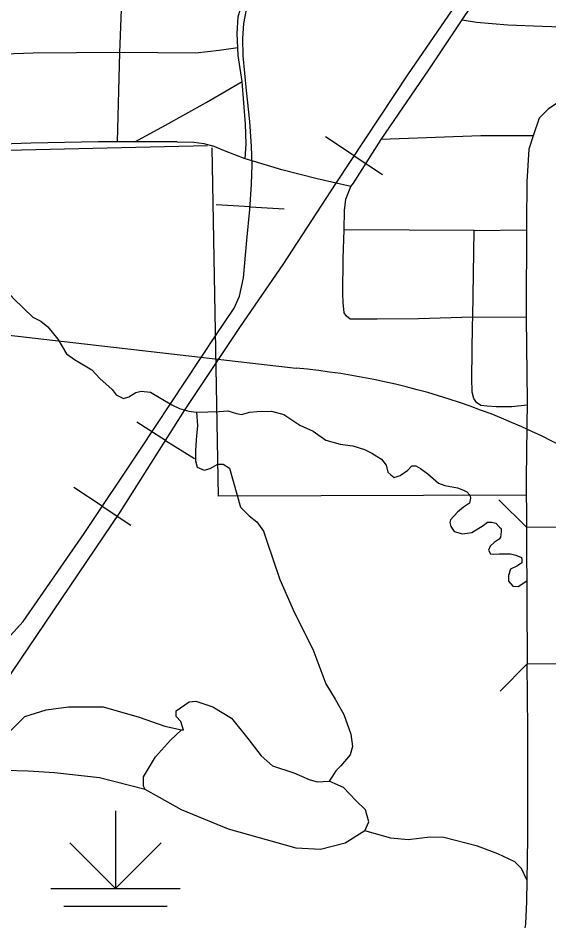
# Model space of a CAD drawing. Extents: x 22866 to 28196, y 1324810 to 1328105.
# Drawn here: x 25726.5 to 25775.8, y 1326082.4 to 1326166.2 of the extents above; entities that cross this region are included whole.
import ezdxf

# ---------------------------------------------------------------- set-up
doc = ezdxf.new("R2010")
doc.units = 0
for name, color, linetype in [('Level 15', 7, 'Continuous'), ('Level 31', 7, 'Continuous'), ('Level 33', 7, 'Continuous'), ('Level 35', 7, 'Continuous'), ('Level 37', 7, 'Continuous'), ('Level 40', 7, 'Continuous'), ('Level 44', 7, 'Continuous'), ('Level 5', 7, 'Continuous'), ('Level 6', 7, 'Continuous'), ('Level 63', 7, 'Continuous')]:
    doc.layers.add(name, color=color, linetype=linetype)

msp = doc.modelspace()

# ---------------------------------------------------------------- linework, layer by layer
at = {"layer": 'Level 15'}
msp.add_line((25773.727, 1326138.383), (25773.727, 1326138.371), dxfattribs=at)
for points in [[(25783.988, 1326163.449), (25780.15, 1326160.723), (25777.462, 1326158.881), (25776.422, 1326158.205), (25775.76, 1326157.756), (25774.935, 1326156.934), (25774.391, 1326155.38), (25773.946, 1326154.043), (25773.761, 1326151.008), (25773.748, 1326147.172), (25773.747, 1326146.632)], [(25773.747, 1326146.632), (25773.722, 1326139.151), (25773.727, 1326138.383)], [(25773.727, 1326138.371), (25773.809, 1326130.643), (25773.712, 1326123.494), (25773.741, 1326118.959), (25779.741, 1326119.007)], [(25773.741, 1326118.959), (25773.746, 1326118.097), (25773.82, 1326106.286)], [(25771.561, 1326075.39), (25772.858, 1326078.328), (25773.384, 1326080.233), (25773.673, 1326082.135), (25773.762, 1326084.221), (25773.858, 1326090.105), (25773.858, 1326100.196), (25773.82, 1326106.286), (25779.821, 1326106.322)]]:
    msp.add_lwpolyline(points, dxfattribs=at)
at = {"layer": 'Level 31'}
msp.add_lwpolyline([(25741.326, 1326154.711), (25742.871, 1326154.703), (25743.777, 1326154.579), (25744.589, 1326154.359)], dxfattribs=at)
at = {"layer": 'Level 33'}
for points in [[(25760.246, 1326154.949), (25764.689, 1326161.412), (25767.773, 1326166.042), (25772.478, 1326173.041), (25776.843, 1326179.054)], [(25735.98, 1326163.015), (25736.164, 1326167.006), (25736.591, 1326171.165)], [(25747.643, 1326153.135), (25747.737, 1326154.54), (25747.666, 1326156.353), (25747.347, 1326160.335), (25746.991, 1326162.738), (25746.956, 1326163.442), (25746.885, 1326164.765), (25746.991, 1326166.329), (25747.524, 1326168.32), (25747.773, 1326169.244)], [(25767.773, 1326166.042), (25769.107, 1326165.838), (25772.008, 1326165.577), (25775.197, 1326165.446), (25777.936, 1326165.362)], [(25746.956, 1326163.442), (25745.215, 1326163.193), (25743.049, 1326162.944), (25735.98, 1326163.015), (25727.952, 1326162.944), (25717.309, 1326162.589), (25712.786, 1326162.487)], [(25735.79, 1326154.722), (25735.98, 1326163.015)], [(25737.378, 1326154.724), (25740.242, 1326156.268), (25744.008, 1326158.365), (25747.347, 1326160.335)], [(25774.36, 1326155.291), (25769.493, 1326155.274), (25760.246, 1326154.949)], [(25741.326, 1326154.711), (25738.118, 1326154.721), (25734.021, 1326154.731), (25727.741, 1326154.611), (25721.477, 1326154.372)], [(25741.326, 1326154.711), (25742.871, 1326154.703), (25743.777, 1326154.579), (25744.589, 1326154.359)], [(25747.643, 1326153.135), (25745.715, 1326153.9), (25744.589, 1326154.359)], [(25756.804, 1326146.551), (25756.861, 1326148.336), (25756.968, 1326149.402), (25757.447, 1326150.576), (25757.696, 1326150.896), (25760.246, 1326154.949)], [(25757.447, 1326150.576), (25754.304, 1326151.304), (25751.018, 1326152.14), (25748.052, 1326153.011), (25747.643, 1326153.135)], [(25768.752, 1326138.438), (25763.731, 1326138.306), (25759.877, 1326138.271), (25757.799, 1326138.271), (25757.39, 1326138.271), (25757.035, 1326138.537), (25756.804, 1326138.857), (25756.733, 1326139.8), (25756.698, 1326140.617), (25756.715, 1326143.906), (25756.804, 1326146.551)], [(25768.876, 1326146.48), (25756.804, 1326146.551)], [(25773.813, 1326130.284), (25772.375, 1326130.142), (25770.918, 1326130.142), (25770.084, 1326130.177), (25769.497, 1326130.266), (25769.107, 1326130.515), (25768.858, 1326130.888), (25768.698, 1326131.493), (25768.68, 1326132.79), (25768.734, 1326137.715), (25768.752, 1326138.438), (25768.876, 1326146.48)], [(25768.876, 1326146.48), (25773.746, 1326146.568)], [(25773.727, 1326138.416), (25768.752, 1326138.438)]]:
    msp.add_lwpolyline(points, dxfattribs=at)
at = {"layer": 'Level 35'}
for points in [[(25715.017, 1326145.607), (25715.984, 1326145.424), (25716.769, 1326145.555), (25717.134, 1326145.895), (25717.5, 1326146.601), (25717.448, 1326147.386), (25716.847, 1326148.223), (25716.795, 1326148.877), (25716.951, 1326149.401), (25717.422, 1326149.819), (25717.919, 1326149.95), (25718.65, 1326149.741), (25718.912, 1326149.348), (25719.147, 1326148.563), (25720.036, 1326147.386), (25721.055, 1326145.895), (25723.46, 1326143.122), (25726.152, 1326140.165), (25727.93, 1326138.438)], [(25727.93, 1326138.438), (25728.656, 1326138.083), (25729.31, 1326137.56), (25730.225, 1326136.408), (25731.035, 1326135.048), (25731.793, 1326134.525), (25733.387, 1326133.557), (25734.145, 1326132.772), (25735.295, 1326131.725), (25735.661, 1326131.254), (25736.341, 1326130.914), (25736.838, 1326131.045), (25737.465, 1326131.464), (25737.962, 1326131.594), (25738.85, 1326131.49), (25740.837, 1326130.312), (25741.537, 1326129.962), (25742.4, 1326129.727), (25743.106, 1326129.622), (25745.223, 1326129.7), (25746.007, 1326129.753), (25746.817, 1326129.517), (25747.288, 1326129.413), (25748.072, 1326129.622), (25748.725, 1326129.7), (25750.085, 1326129.727), (25751.208, 1326129.413), (25752.698, 1326128.418), (25753.927, 1326127.869), (25755.103, 1326127.032), (25756.436, 1326126.666), (25757.631, 1326126.509), (25758.702, 1326126.168), (25759.382, 1326125.828), (25760.297, 1326125.279), (25760.715, 1326124.703), (25760.872, 1326124.075), (25761.159, 1326123.814), (25761.473, 1326123.578), (25762.022, 1326123.762), (25762.728, 1326124.259), (25763.094, 1326124.651), (25763.46, 1326124.651), (25763.904, 1326124.416), (25764.583, 1326123.918), (25765.577, 1326123.055), (25766.178, 1326122.82), (25767.328, 1326122.61), (25767.903, 1326122.401), (25768.217, 1326122.228), (25768.478, 1326121.941), (25768.557, 1326121.653), (25768.452, 1326121.182), (25767.903, 1326120.816), (25767.354, 1326120.345), (25766.675, 1326119.638), (25766.622, 1326119.403), (25766.727, 1326119.01), (25767.041, 1326118.566), (25767.799, 1326118.356), (25768.661, 1326118.461), (25769.707, 1326119.115), (25770.125, 1326119.429), (25770.517, 1326119.429), (25770.883, 1326119.324), (25771.223, 1326118.958), (25771.379, 1326118.827), (25771.379, 1326118.513), (25771.327, 1326118.042), (25771.197, 1326117.859), (25770.752, 1326117.545), (25770.36, 1326117.205), (25770.229, 1326116.839), (25770.412, 1326116.499), (25770.726, 1326116.447), (25771.249, 1326116.473), (25772.268, 1326116.499), (25772.765, 1326116.368), (25773.288, 1326116.133), (25773.314, 1326115.923), (25773.314, 1326115.635), (25772.922, 1326115.374), (25772.268, 1326115.06), (25772.059, 1326114.484), (25772.085, 1326113.961), (25772.477, 1326113.49), (25772.974, 1326113.464), (25773.772, 1326113.975)], [(25743.106, 1326129.622), (25743.208, 1326128.395), (25743.077, 1326127.061), (25743.025, 1326126.04), (25743.025, 1326125.125), (25743.181, 1326124.523), (25743.809, 1326124.235), (25744.384, 1326124.418), (25745.089, 1326124.811), (25745.586, 1326124.811), (25746.187, 1326124.444), (25746.527, 1326123.241), (25747.181, 1326120.808), (25747.991, 1326119.997), (25748.723, 1326119.447), (25749.324, 1326118.584), (25749.664, 1326117.564), (25750.186, 1326116.02)], [(25750.186, 1326116.02), (25750.84, 1326114.1), (25752.199, 1326111.013), (25753.898, 1326107.638), (25755.127, 1326104.42), (25755.989, 1326102.997), (25756.773, 1326101.584), (25757.453, 1326099.752), (25757.584, 1326098.601), (25757.375, 1326097.816), (25756.512, 1326096.822), (25756.041, 1326096.351), (25755.728, 1326095.854), (25755.414, 1326095.383)], [(25741.92, 1326100.127), (25741.652, 1326100.928), (25741.234, 1326101.398), (25741.234, 1326101.922), (25742.436, 1326102.759), (25743.064, 1326102.811), (25744.632, 1326102.288), (25746.357, 1326101.242), (25747.873, 1326099.358), (25749.128, 1326097.736), (25750.173, 1326096.794), (25752.16, 1326096.166), (25753.571, 1326095.538), (25754.303, 1326095.329), (25755.414, 1326095.383)], [(25738.359, 1326094.596), (25734.119, 1326095.685), (25729.937, 1326096.155), (25727.48, 1326096.312), (25725.337, 1326096.365), (25724.5, 1326096.626), (25723.925, 1326097.359), (25724.673, 1326098.772), (25725.598, 1326099.818), (25727.166, 1326101.388), (25729.153, 1326102.016), (25731.244, 1326102.278), (25734.433, 1326102.278), (25737.778, 1326101.336), (25740.183, 1326100.498), (25741.704, 1326100.143)], [(25758.747, 1326090.777), (25756.917, 1326089.625), (25754.617, 1326089.05), (25752.369, 1326089.154), (25746.096, 1326090.933), (25741.704, 1326092.713), (25739.666, 1326093.864), (25738.359, 1326094.596), (25738.202, 1326094.91), (25738.202, 1326095.8), (25739.3, 1326097.631), (25740.711, 1326099.201), (25741.704, 1326100.143), (25741.92, 1326100.127)], [(25758.747, 1326090.777), (25759.113, 1326091.614), (25758.799, 1326092.713), (25757.91, 1326093.602), (25756.76, 1326094.806), (25755.414, 1326095.383)], [(25773.794, 1326086.156), (25773.28, 1326087.271), (25772.652, 1326087.899), (25771.084, 1326088.631), (25769.202, 1326089.364), (25766.065, 1326090.149), (25764.811, 1326090.201), (25762.772, 1326089.939), (25761.151, 1326090.096), (25758.747, 1326090.777)]]:
    msp.add_lwpolyline(points, dxfattribs=at)
at = {"layer": 'Level 37'}
for points in [[(25773.74, 1326118.96), (25771.174, 1326121.486)], [(25771.289, 1326103.724), (25773.82, 1326106.285)]]:
    msp.add_lwpolyline(points, dxfattribs=at)
at = {"layer": 'Level 40'}
for p, q in [((25757.737, 1326153.429), (25755.094, 1326155.176)), ((25757.737, 1326153.429), (25760.38, 1326151.681)), ((25748.091, 1326148.702), (25744.928, 1326148.891)), ((25748.091, 1326148.702), (25751.254, 1326148.514)), ((25740.24, 1326127.015), (25737.563, 1326128.71)), ((25740.24, 1326127.015), (25742.917, 1326125.32)), ((25734.368, 1326120.894), (25731.734, 1326122.656)), ((25734.368, 1326120.894), (25737.001, 1326119.132))]:
    msp.add_line(p, q, dxfattribs=at)
for points in [[(25704.923, 1326074.403), (25714.054, 1326088.127), (25714.054, 1326088.127), (25724.382, 1326103.191), (25736.028, 1326120.362), (25741.995, 1326129.788), (25747.188, 1326137.585), (25751.142, 1326143.336), (25756.062, 1326150.894), (25762.776, 1326161.051), (25766.124, 1326165.907), (25769.404, 1326170.711), (25771.079, 1326173.345), (25774.734, 1326178.782), (25776.511, 1326181.416), (25779.21, 1326185.588), (25780.871, 1326187.957), (25784.22, 1326192.232), (25788.935, 1326198.08), (25792.77, 1326202.209)], [(25762.776, 1326161.051), (25766.124, 1326165.907), (25769.404, 1326170.711), (25771.079, 1326173.345), (25774.734, 1326178.782), (25776.511, 1326181.416), (25779.21, 1326185.588), (25780.871, 1326187.957), (25784.22, 1326192.232), (25788.935, 1326198.08), (25792.77, 1326202.209)], [(25748.076, 1326156.617), (25747.758, 1326159.491), (25747.444, 1326162.702), (25747.409, 1326164.307), (25747.514, 1326165.703), (25747.897, 1326167.797), (25748.316, 1326169.682)], [(25724.591, 1326107.554), (25727.032, 1326110.206), (25732.681, 1326118.373), (25737.911, 1326126.191), (25744.885, 1326136.73), (25746.621, 1326139.282), (25747.099, 1326140.406), (25747.483, 1326142.116), (25747.797, 1326145.606), (25748.076, 1326148.45), (25748.215, 1326150.789), (25748.285, 1326152.603), (25748.215, 1326154.279), (25748.076, 1326156.617), (25747.758, 1326159.491), (25747.444, 1326162.702), (25747.409, 1326164.307), (25747.514, 1326165.703), (25747.897, 1326167.797)], [(25741.995, 1326129.788), (25747.188, 1326137.585), (25751.142, 1326143.336), (25756.062, 1326150.894), (25762.776, 1326161.051)], [(25746.621, 1326139.282), (25747.099, 1326140.406), (25747.483, 1326142.116), (25747.797, 1326145.606), (25748.076, 1326148.45), (25748.215, 1326150.789), (25748.285, 1326152.603), (25748.215, 1326154.279), (25748.076, 1326156.617)], [(25713.161, 1326108.753), (25715.525, 1326107.414), (25718.106, 1326106.577), (25720.198, 1326106.577), (25722.708, 1326106.856), (25724.591, 1326107.554), (25727.032, 1326110.206), (25732.681, 1326118.373), (25737.911, 1326126.191), (25744.885, 1326136.73), (25746.621, 1326139.282)], [(25714.054, 1326088.127), (25724.382, 1326103.191), (25736.028, 1326120.362), (25741.995, 1326129.788)]]:
    msp.add_lwpolyline(points, dxfattribs=at)
at = {"layer": 'Level 44'}
for p, q in [((25735.596, 1326092.617), (25735.596, 1326085.416)), ((25735.596, 1326085.416), (25731.353, 1326089.659)), ((25735.596, 1326085.416), (25739.84, 1326089.659)), ((25729.595, 1326085.416), (25741.597, 1326085.416)), ((25730.795, 1326083.78), (25740.397, 1326083.78))]:
    msp.add_line(p, q, dxfattribs=at)
at = {"layer": 'Level 5'}
msp.add_lwpolyline([(25744.13, 1326154.361), (25721.506, 1326153.826)], dxfattribs=at)
at = {"layer": 'Level 6'}
msp.add_lwpolyline([(25773.722, 1326121.93), (25745.165, 1326121.831), (25744.573, 1326154.168)], dxfattribs=at)
at = {"layer": 'Level 63'}
msp.add_line((25654.84, 1326144.966), (25752.372, 1326133.71), dxfattribs=at)
msp.add_arc((25746.531, 1326068.24), 65.73, 56.02028, 84.90198, dxfattribs=at)

doc.saveas('drawing.dxf')
